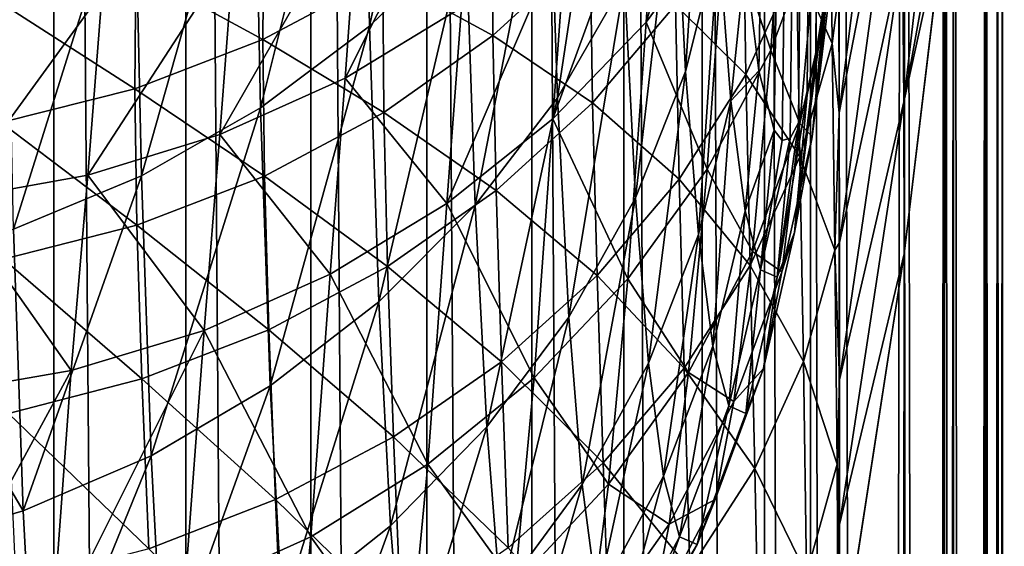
# Model space of a CAD drawing. Header units: metres. Extents: x -24 to 72, y -247 to 22.
# Tile 545 of 573: x 69.776 to 71.6, y -19.815 to -18.839. Entities that reach past the tile are written whole.
import ezdxf

# ---------------------------------------------------------------- set-up
doc = ezdxf.new("R2010")
doc.units = ezdxf.units.M
doc.layers.add('solid_509589_MEDIA_SW0001', color=7, linetype='CONTINUOUS')

msp = doc.modelspace()

# ---------------------------------------------------------------- linework, layer by layer
at = {"layer": 'solid_509589_MEDIA_SW0001'}
for points in [[(71.145638, -18.93401, 82.192284), (71.120209, -18.730543, 80.867477), (71.297287, -10.430269, 77.196648)], [(71.173584, -19.043629, 83.529327), (71.145638, -18.93401, 82.192284), (71.297287, -10.430269, 77.196648)], [(71.188332, -19.062944, 84.200432), (71.173584, -19.043629, 83.529327), (71.297287, -10.430269, 77.196648)], [(71.203506, -19.058493, 84.872208), (71.188332, -19.062944, 84.200432), (71.297287, -10.430269, 77.196648)], [(71.219032, -19.030228, 85.544006), (71.203506, -19.058493, 84.872208), (71.297287, -10.430269, 77.196648)], [(71.234833, -18.978201, 86.214836), (71.219032, -19.030228, 85.544006), (71.297287, -10.430269, 77.196648)], [(71.250816, -18.902473, 86.883751), (71.234833, -18.978201, 86.214836), (71.297287, -10.430269, 77.196648)], [(71.266922, -18.803104, 87.549942), (71.250816, -18.902473, 86.883751), (71.297287, -10.430269, 77.196648)], [(69.839745, -42.150997, 155.096252), (69.586754, -11.591057, 111.542191), (69.586754, -26.8522, 133.337357)], [(69.839737, -11.6339, 111.513321), (69.586754, -11.591057, 111.542191), (69.839745, -42.150997, 155.096252)], [(69.839737, -11.6339, 111.513321), (69.839745, -42.150997, 155.096252), (70.083847, -42.216705, 155.044052)], [(70.084045, -11.70329, 111.466232), (69.839737, -11.6339, 111.513321), (70.083847, -42.216705, 155.044052)], [(70.084045, -11.70329, 111.466232), (70.083847, -42.216705, 155.044052), (70.31517, -42.309402, 154.976776)], [(70.315514, -11.798079, 111.401733), (70.084045, -11.70329, 111.466232), (70.31517, -42.309402, 154.976776)], [(70.315514, -11.798079, 111.401733), (70.31517, -42.309402, 154.976776), (70.529762, -42.427502, 154.895554)], [(70.530289, -11.916688, 111.3209), (70.315514, -11.798079, 111.401733), (70.529762, -42.427502, 154.895554)], [(70.530289, -11.916688, 111.3209), (70.529762, -42.427502, 154.895554), (70.724182, -42.569115, 154.801712)], [(70.724777, -12.057138, 111.225075), (70.530289, -11.916688, 111.3209), (70.724182, -42.569115, 154.801712)], [(70.724777, -12.057138, 111.225075), (70.724182, -42.569115, 154.801712), (70.895149, -42.73188, 154.696808)], [(70.895729, -12.217085, 111.115852), (70.724777, -12.057138, 111.225075), (70.895149, -42.73188, 154.696808)], [(70.895729, -12.217085, 111.115852), (70.895149, -42.73188, 154.696808), (71.039825, -42.913158, 154.58255)], [(71.040298, -12.393859, 110.995064), (70.895729, -12.217085, 111.115852), (71.039825, -42.913158, 154.58255)], [(71.040298, -12.393859, 110.995064), (71.039825, -42.913158, 154.58255), (71.155769, -43.10997, 154.4608)], [(71.156067, -12.584512, 110.864708), (71.040298, -12.393859, 110.995064), (71.155769, -43.10997, 154.4608)], [(71.156067, -12.584512, 110.864708), (71.155769, -43.10997, 154.4608), (71.240974, -43.318993, 154.333633)], [(71.241104, -12.785862, 110.726982), (71.156067, -12.584512, 110.864708), (71.240974, -43.318993, 154.333633)], [(71.241104, -12.785862, 110.726982), (71.240974, -43.318993, 154.333633), (71.293983, -43.536842, 154.203094)], [(71.241104, -12.785862, 110.726982), (71.293983, -43.536842, 154.203094), (71.293983, -12.99455, 110.584175)], [(71.294052, -12.983292, 110.567307), (71.294022, -12.988919, 110.575737), (71.363739, -43.98497, 153.933746)], [(71.414055, -13.759887, 110.023529), (71.294052, -12.983292, 110.567307), (71.363739, -43.98497, 153.933746)], [(71.294022, -12.988919, 110.575737), (71.293983, -12.99455, 110.584175), (71.363739, -43.98497, 153.933746)], [(71.293983, -12.99455, 110.584175), (71.293983, -43.536842, 154.203094), (71.363739, -43.98497, 153.933746)], [(71.414055, -13.759887, 110.023529), (71.363739, -43.98497, 153.933746), (71.421761, -44.409653, 153.673309)], [(71.414055, -13.759887, 110.023529), (71.421761, -44.409653, 153.673309), (71.470062, -44.818054, 153.418076)], [(71.489738, -14.393031, 109.5802), (71.414055, -13.759887, 110.023529), (71.470062, -44.818054, 153.418076)], [(71.489738, -14.393031, 109.5802), (71.470062, -44.818054, 153.418076), (71.509972, -45.216167, 153.164688)], [(71.505005, -14.54546, 109.473465), (71.489738, -14.393031, 109.5802), (71.509972, -45.216167, 153.164688)], [(71.505005, -14.54546, 109.473465), (71.509972, -45.216167, 153.164688), (71.54229, -45.608459, 152.910538)], [(71.565727, -15.332989, 108.922035), (71.505005, -14.54546, 109.473465), (71.54229, -45.608459, 152.910538)], [(71.565727, -15.332989, 108.922035), (71.54229, -45.608459, 152.910538), (71.567413, -45.998146, 152.653641)], [(71.565727, -15.332989, 108.922035), (71.567413, -45.998146, 152.653641), (71.581604, -46.289936, 152.458344)], [(71.587746, -15.809587, 108.588318), (71.565727, -15.332989, 108.922035), (71.581604, -46.289936, 152.458344)], [(71.587746, -15.809587, 108.588318), (71.581604, -46.289936, 152.458344), (71.591797, -46.581707, 152.260529)], [(71.587746, -15.809587, 108.588318), (71.591797, -46.581707, 152.260529), (71.592598, -46.610886, 152.240601)], [(71.596153, -16.121693, 108.369774), (71.587746, -15.809587, 108.588318), (71.592598, -46.610886, 152.240601)], [(71.596153, -16.121693, 108.369774), (71.592598, -46.610886, 152.240601), (71.597946, -46.87326, 152.060287)], [(71.596153, -16.121693, 108.369774), (71.597946, -46.87326, 152.060287), (71.599998, -47.164394, 151.857727)], [(71.596153, -16.121693, 108.369774), (71.599998, -47.164394, 151.857727), (71.597931, -47.455441, 151.652618)], [(71.59626, -16.910791, 107.817245), (71.596153, -16.121693, 108.369774), (71.597931, -47.455441, 151.652618)], [(71.587746, -17.228416, 107.594841), (71.59626, -16.910791, 107.817245), (71.591743, -47.744259, 151.446457)], [(71.59626, -16.910791, 107.817245), (71.592613, -47.712833, 151.469025), (71.591743, -47.744259, 151.446457)], [(71.59626, -16.910791, 107.817245), (71.597931, -47.455441, 151.652618), (71.592613, -47.712833, 151.469025)], [(71.566048, -17.699501, 107.264984), (71.587746, -17.228416, 107.594841), (71.5672, -48.31493, 151.031281)], [(71.587746, -17.228416, 107.594841), (71.581482, -48.030785, 151.239319), (71.5672, -48.31493, 151.031281)], [(71.587746, -17.228416, 107.594841), (71.591743, -47.744259, 151.446457), (71.581482, -48.030785, 151.239319)], [(71.505539, -18.487041, 106.713539), (71.566048, -17.699501, 107.264984), (71.509506, -49.063713, 150.470306)], [(71.566048, -17.699501, 107.264984), (71.541946, -48.690399, 150.752335), (71.509506, -49.063713, 150.470306)], [(71.566048, -17.699501, 107.264984), (71.5672, -48.31493, 151.031281), (71.541946, -48.690399, 150.752335)], [(70.590302, -18.07789, 75.305489), (70.42411, -18.850853, 76.5252), (70.411438, -18.245893, 75.221252)], [(70.590302, -18.07789, 75.305489), (70.602753, -18.676966, 76.597054), (70.42411, -18.850853, 76.5252)], [(71.2939, -19.01157, 104.168571), (71.293571, -18.786062, 103.837761), (71.40316, -18.145634, 104.515511)], [(71.2939, -19.01157, 104.168571), (71.40316, -18.145634, 104.515511), (71.407433, -18.426802, 104.936531)], [(71.413742, -18.991508, 105.75972), (71.411148, -18.709217, 105.35096), (71.504326, -18.205626, 106.309616)], [(71.413742, -18.991508, 105.75972), (71.504326, -18.205626, 106.309616), (71.505539, -18.487041, 106.713539)], [(70.411438, -18.245893, 75.221252), (70.222626, -19.00209, 76.463219), (70.209755, -18.391932, 75.148392)], [(70.411438, -18.245893, 75.221252), (70.42411, -18.850853, 76.5252), (70.222626, -19.00209, 76.463219)], [(70.879883, -18.273277, 76.765427), (70.772308, -18.983799, 77.993729), (70.755531, -18.483355, 76.677582)], [(70.879883, -18.273277, 76.765427), (70.896301, -18.767801, 78.066422), (70.772308, -18.983799, 77.993729)], [(71.105988, -18.284868, 92.68148), (70.936707, -18.843277, 91.865936), (71.082916, -18.644339, 91.786171)], [(71.105988, -18.284868, 92.68148), (70.960915, -18.482269, 92.76442), (70.936707, -18.843277, 91.865936)], [(70.989746, -18.538574, 78.144112), (71.051086, -18.299974, 78.225471), (71.009781, -18.934816, 79.460167)], [(71.009781, -18.934816, 79.460167), (71.051086, -18.299974, 78.225471), (71.070618, -18.690966, 79.52459)], [(70.209755, -18.391932, 75.148392), (70.001678, -19.128138, 76.41217), (69.988647, -18.513552, 75.088142)], [(70.209755, -18.391932, 75.148392), (70.222626, -19.00209, 76.463219), (70.001678, -19.128138, 76.41217)], [(71.167458, -18.895538, 90.38855), (71.200157, -18.42914, 91.700951), (71.082916, -18.644339, 91.786171)], [(71.254532, -18.662342, 90.315361), (71.200157, -18.42914, 91.700951), (71.167458, -18.895538, 90.38855)], [(71.294479, -19.251923, 104.511238), (71.2939, -19.01157, 104.168571), (71.407433, -18.426802, 104.936531)], [(71.294479, -19.251923, 104.511238), (71.407433, -18.426802, 104.936531), (71.411148, -18.709217, 105.35096)], [(70.61824, -18.470888, 93.77774), (70.379097, -18.94758, 92.96521), (70.594398, -18.81642, 92.907478)], [(70.61824, -18.470888, 93.77774), (70.403946, -18.604113, 93.831299), (70.379097, -18.94758, 92.96521)], [(70.755531, -18.483355, 76.677582), (70.619865, -19.182932, 77.927254), (70.602753, -18.676966, 76.597054)], [(70.755531, -18.483355, 76.677582), (70.772308, -18.983799, 77.993729), (70.619865, -19.182932, 77.927254)], [(70.960915, -18.482269, 92.76442), (70.764, -19.022606, 91.938934), (70.936707, -18.843277, 91.865936)], [(70.960915, -18.482269, 92.76442), (70.789429, -18.660448, 92.840172), (70.764, -19.022606, 91.938934)], [(71.413742, -18.991508, 105.75972), (71.505539, -18.487041, 106.713539), (71.489738, -18.644972, 106.602959)], [(71.505539, -18.487041, 106.713539), (71.509506, -49.063713, 150.470306), (71.469513, -49.43782, 150.182922)], [(71.489738, -18.644972, 106.602959), (71.505539, -18.487041, 106.713539), (71.469513, -49.43782, 150.182922)], [(69.988647, -18.513552, 75.088142), (69.764984, -19.226871, 76.372902), (69.751831, -18.608706, 75.041512)], [(69.988647, -18.513552, 75.088142), (70.001678, -19.128138, 76.41217), (69.764984, -19.226871, 76.372902)], [(71.21524, -18.735069, 103.101685), (71.277565, -18.520742, 103.229668), (71.281448, -18.883015, 103.840126)], [(71.281448, -18.883015, 103.840126), (71.277565, -18.520742, 103.229668), (71.293571, -18.786062, 103.837761)], [(70.989746, -18.538574, 78.144112), (70.916817, -19.169144, 79.398842), (70.896301, -18.767801, 78.066422)], [(70.989746, -18.538574, 78.144112), (71.009781, -18.934816, 79.460167), (70.916817, -19.169144, 79.398842)], [(71.244041, -19.05624, 87.601379), (71.283035, -18.680222, 88.212082), (71.299095, -18.53409, 88.869141)], [(71.276924, -18.78458, 88.931931), (71.244041, -19.05624, 87.601379), (71.299095, -18.53409, 88.869141)], [(70.403946, -18.604113, 93.831299), (70.147102, -19.051735, 93.012398), (70.379097, -18.94758, 92.96521)], [(70.403946, -18.604113, 93.831299), (70.172958, -18.710243, 93.875137), (70.147102, -19.051735, 93.012398)], [(70.448631, -18.757257, 100.826706), (70.652092, -18.613029, 100.889961), (70.652794, -18.868156, 101.490204)], [(70.652794, -18.868156, 101.490204), (70.652092, -18.613029, 100.889961), (70.832939, -18.703098, 101.570869)], [(70.990685, -18.811247, 102.267128), (71.116318, -18.613802, 102.374046), (71.121384, -18.940752, 102.978851)], [(71.121384, -18.940752, 102.978851), (71.116318, -18.613802, 102.374046), (71.21524, -18.735069, 103.101685)], [(69.991211, -18.747137, 100.137405), (70.22879, -18.655909, 100.175255), (70.226639, -18.875977, 100.773529)], [(70.226639, -18.875977, 100.773529), (70.22879, -18.655909, 100.175255), (70.448631, -18.757257, 100.826706)], [(71.049492, -19.115751, 90.458595), (71.082916, -18.644339, 91.786171), (70.936707, -18.843277, 91.865936)], [(71.167458, -18.895538, 90.38855), (71.082916, -18.644339, 91.786171), (71.049492, -19.115751, 90.458595)], [(71.413742, -18.991508, 105.75972), (71.489738, -18.644972, 106.602959), (71.414795, -19.272631, 106.163467)], [(71.414795, -19.272631, 106.163467), (71.489738, -18.644972, 106.602959), (71.421219, -49.81662, 149.886963)], [(71.489738, -18.644972, 106.602959), (71.469513, -49.43782, 150.182922), (71.421219, -49.81662, 149.886963)], [(70.789429, -18.660448, 92.840172), (70.567703, -19.1793, 92.003937), (70.764, -19.022606, 91.938934)], [(70.789429, -18.660448, 92.840172), (70.594398, -18.81642, 92.907478), (70.567703, -19.1793, 92.003937)], [(71.221375, -19.031282, 88.98999), (71.254532, -18.662342, 90.315361), (71.167458, -18.895538, 90.38855)], [(71.221375, -19.031282, 88.98999), (71.276924, -18.78458, 88.931931), (71.254532, -18.662342, 90.315361)], [(70.602753, -18.676966, 76.597054), (70.441528, -19.361849, 77.868118), (70.42411, -18.850853, 76.5252)], [(70.602753, -18.676966, 76.597054), (70.619865, -19.182932, 77.927254), (70.441528, -19.361849, 77.868118)], [(71.009781, -18.934816, 79.460167), (71.070618, -18.690966, 79.52459), (71.033432, -19.237137, 80.80098)], [(71.033432, -19.237137, 80.80098), (71.070618, -18.690966, 79.52459), (71.093681, -18.989227, 80.848145)], [(71.093681, -18.989227, 80.848145), (71.070618, -18.690966, 79.52459), (71.120209, -18.730543, 80.867477)], [(71.244041, -19.05624, 87.601379), (71.266922, -18.803104, 87.549942), (71.283035, -18.680222, 88.212082)], [(70.172958, -18.710243, 93.875137), (69.902321, -19.12714, 93.048256), (70.147102, -19.051735, 93.012398)], [(70.172958, -18.710243, 93.875137), (69.929123, -18.787514, 93.908546), (69.902321, -19.12714, 93.048256)], [(70.652794, -18.868156, 101.490204), (70.832939, -18.703098, 101.570869), (70.837257, -18.992783, 102.16861)], [(70.837257, -18.992783, 102.16861), (70.832939, -18.703098, 101.570869), (70.990685, -18.811247, 102.267128)], [(71.295006, -19.506613, 104.866669), (71.294479, -19.251923, 104.511238), (71.411148, -18.709217, 105.35096)], [(71.295006, -19.506613, 104.866669), (71.411148, -18.709217, 105.35096), (71.413742, -18.991508, 105.75972)], [(69.742943, -18.808683, 100.109573), (69.991211, -18.747137, 100.137405), (69.989799, -18.967224, 100.731331)], [(69.989799, -18.967224, 100.731331), (69.991211, -18.747137, 100.137405), (70.226639, -18.875977, 100.773529)], [(71.093681, -18.989227, 80.848145), (71.120209, -18.730543, 80.867477), (71.145638, -18.93401, 82.192284)], [(71.121384, -18.940752, 102.978851), (71.21524, -18.735069, 103.101685), (71.221115, -19.092848, 103.703995)], [(71.221115, -19.092848, 103.703995), (71.21524, -18.735069, 103.101685), (71.281448, -18.883015, 103.840126)], [(70.226639, -18.875977, 100.773529), (70.448631, -18.757257, 100.826706), (70.450569, -19.010836, 101.419876)], [(70.450569, -19.010836, 101.419876), (70.448631, -18.757257, 100.826706), (70.652794, -18.868156, 101.490204)], [(70.896301, -18.767801, 78.066422), (70.793282, -19.390005, 79.341644), (70.772308, -18.983799, 77.993729)], [(70.896301, -18.767801, 78.066422), (70.916817, -19.169144, 79.398842), (70.793282, -19.390005, 79.341644)], [(69.929123, -18.787514, 93.908546), (69.648819, -19.172537, 93.072189), (69.902321, -19.12714, 93.048256)], [(69.929123, -18.787514, 93.908546), (69.676498, -18.834639, 93.930954), (69.648819, -19.172537, 93.072189)], [(71.221375, -19.031282, 88.98999), (71.244041, -19.05624, 87.601379), (71.276924, -18.78458, 88.931931)], [(71.281448, -18.883015, 103.840126), (71.293571, -18.786062, 103.837761), (71.2939, -19.01157, 104.168571)], [(69.742027, -19.029488, 100.70079), (69.742943, -18.808683, 100.109573), (69.989799, -18.967224, 100.731331)], [(70.594398, -18.81642, 92.907478), (70.379097, -18.94758, 92.96521), (70.567703, -19.1793, 92.003937)], [(70.837257, -18.992783, 102.16861), (70.990685, -18.811247, 102.267128), (70.997551, -19.134386, 102.863213)], [(70.997551, -19.134386, 102.863213), (70.990685, -18.811247, 102.267128), (71.121384, -18.940752, 102.978851)], [(71.21125, -19.233595, 86.255173), (71.250816, -18.902473, 86.883751), (71.266922, -18.803104, 87.549942)], [(71.244041, -19.05624, 87.601379), (71.21125, -19.233595, 86.255173), (71.266922, -18.803104, 87.549942)], [(70.42411, -18.850853, 76.5252), (70.240303, -19.517544, 77.817314), (70.222626, -19.00209, 76.463219)], [(70.42411, -18.850853, 76.5252), (70.441528, -19.361849, 77.868118), (70.240303, -19.517544, 77.817314)], [(70.902618, -19.319273, 90.524345), (70.936707, -18.843277, 91.865936), (70.764, -19.022606, 91.938934)], [(71.049492, -19.115751, 90.458595), (70.936707, -18.843277, 91.865936), (70.902618, -19.319273, 90.524345)], [(70.450569, -19.010836, 101.419876), (70.652794, -18.868156, 101.490204), (70.658585, -19.155405, 102.080109)], [(70.658585, -19.155405, 102.080109), (70.652794, -18.868156, 101.490204), (70.837257, -18.992783, 102.16861)], [(69.989799, -18.967224, 100.731331), (70.226639, -18.875977, 100.773529), (70.229591, -19.128777, 101.361046)], [(70.229591, -19.128777, 101.361046), (70.226639, -18.875977, 100.773529), (70.450569, -19.010836, 101.419876)], [(71.221115, -19.092848, 103.703995), (71.281448, -18.883015, 103.840126), (71.28627, -19.265949, 104.438515)], [(71.28627, -19.265949, 104.438515), (71.281448, -18.883015, 103.840126), (71.2939, -19.01157, 104.168571)], [(71.133507, -19.268711, 89.046768), (71.167458, -18.895538, 90.38855), (71.049492, -19.115751, 90.458595)], [(71.221375, -19.031282, 88.98999), (71.167458, -18.895538, 90.38855), (71.133507, -19.268711, 89.046768)], [(71.21125, -19.233595, 86.255173), (71.234833, -18.978201, 86.214836), (71.250816, -18.902473, 86.883751)], [(70.379097, -18.94758, 92.96521), (70.147102, -19.051735, 93.012398), (70.351112, -19.310722, 92.059868)], [(70.379097, -18.94758, 92.96521), (70.351112, -19.310722, 92.059868), (70.567703, -19.1793, 92.003937)], [(71.009781, -18.934816, 79.460167), (70.94104, -19.475424, 80.756302), (70.916817, -19.169144, 79.398842)], [(71.009781, -18.934816, 79.460167), (71.033432, -19.237137, 80.80098), (70.94104, -19.475424, 80.756302)], [(70.997551, -19.134386, 102.863213), (71.121384, -18.940752, 102.978851), (71.129173, -19.294498, 103.573288)], [(71.119827, -19.193306, 82.189728), (71.093681, -18.989227, 80.848145), (71.145638, -18.93401, 82.192284)], [(71.119827, -19.193306, 82.189728), (71.145638, -18.93401, 82.192284), (71.173584, -19.043629, 83.529327)], [(71.129173, -19.294498, 103.573288), (71.121384, -18.940752, 102.978851), (71.221115, -19.092848, 103.703995)], [(69.742027, -19.029488, 100.70079), (69.989799, -18.967224, 100.731331), (69.99353, -19.220022, 101.314682)], [(69.99353, -19.220022, 101.314682), (69.989799, -18.967224, 100.731331), (70.229591, -19.128777, 101.361046)], [(70.772308, -18.983799, 77.993729), (70.641258, -19.593685, 79.289536), (70.619865, -19.182932, 77.927254)], [(70.772308, -18.983799, 77.993729), (70.793282, -19.390005, 79.341644), (70.641258, -19.593685, 79.289536)], [(71.179199, -19.315878, 84.900009), (71.219032, -19.030228, 85.544006), (71.234833, -18.978201, 86.214836)], [(71.21125, -19.233595, 86.255173), (71.179199, -19.315878, 84.900009), (71.234833, -18.978201, 86.214836)], [(70.222626, -19.00209, 76.463219), (70.019585, -19.647394, 77.775711), (70.001678, -19.128138, 76.41217)], [(70.222626, -19.00209, 76.463219), (70.240303, -19.517544, 77.817314), (70.019585, -19.647394, 77.775711)], [(70.658585, -19.155405, 102.080109), (70.837257, -18.992783, 102.16861), (70.845779, -19.312765, 102.756683)], [(70.845779, -19.312765, 102.756683), (70.837257, -18.992783, 102.16861), (70.997551, -19.134386, 102.863213)], [(71.033432, -19.237137, 80.80098), (71.093681, -18.989227, 80.848145), (71.060257, -19.444073, 82.160042)], [(71.060257, -19.444073, 82.160042), (71.093681, -18.989227, 80.848145), (71.119827, -19.193306, 82.189728)], [(71.295021, -19.774618, 105.234802), (71.295006, -19.506613, 104.866669), (71.413742, -18.991508, 105.75972)], [(71.295021, -19.774618, 105.234802), (71.413742, -18.991508, 105.75972), (71.414795, -19.272631, 106.163467)], [(70.229591, -19.128777, 101.361046), (70.450569, -19.010836, 101.419876), (70.457619, -19.296421, 102.003105)], [(70.457619, -19.296421, 102.003105), (70.450569, -19.010836, 101.419876), (70.658585, -19.155405, 102.080109)], [(71.28627, -19.265949, 104.438515), (71.2939, -19.01157, 104.168571), (71.294479, -19.251923, 104.511238)], [(69.746284, -19.283068, 101.281563), (69.742027, -19.029488, 100.70079), (69.99353, -19.220022, 101.314682)], [(70.729301, -19.502674, 90.584694), (70.764, -19.022606, 91.938934), (70.567703, -19.1793, 92.003937)], [(70.902618, -19.319273, 90.524345), (70.764, -19.022606, 91.938934), (70.729301, -19.502674, 90.584694)], [(71.187653, -19.306196, 87.642128), (71.221375, -19.031282, 88.98999), (71.133507, -19.268711, 89.046768)], [(71.179199, -19.315878, 84.900009), (71.203506, -19.058493, 84.872208), (71.219032, -19.030228, 85.544006)], [(71.187653, -19.306196, 87.642128), (71.244041, -19.05624, 87.601379), (71.221375, -19.031282, 88.98999)], [(70.147102, -19.051735, 93.012398), (69.902321, -19.12714, 93.048256), (70.117874, -19.414654, 92.105812)], [(70.147102, -19.051735, 93.012398), (70.117874, -19.414654, 92.105812), (70.351112, -19.310722, 92.059868)], [(71.148521, -19.302423, 83.54261), (71.119827, -19.193306, 82.189728), (71.173584, -19.043629, 83.529327)], [(71.148521, -19.302423, 83.54261), (71.173584, -19.043629, 83.529327), (71.188332, -19.062944, 84.200432)], [(71.187653, -19.306196, 87.642128), (71.21125, -19.233595, 86.255173), (71.244041, -19.05624, 87.601379)], [(71.148521, -19.302423, 83.54261), (71.188332, -19.062944, 84.200432), (71.203506, -19.058493, 84.872208)], [(71.179199, -19.315878, 84.900009), (71.148521, -19.302423, 83.54261), (71.203506, -19.058493, 84.872208)], [(71.129173, -19.294498, 103.573288), (71.221115, -19.092848, 103.703995), (71.227928, -19.472118, 104.296066)], [(71.227928, -19.472118, 104.296066), (71.221115, -19.092848, 103.703995), (71.28627, -19.265949, 104.438515)], [(69.902321, -19.12714, 93.048256), (69.648819, -19.172537, 93.072189), (69.871925, -19.489338, 92.141006)], [(70.001678, -19.128138, 76.41217), (69.783066, -19.74922, 77.744011), (69.764984, -19.226871, 76.372902)], [(70.001678, -19.128138, 76.41217), (70.019585, -19.647394, 77.775711), (69.783066, -19.74922, 77.744011)], [(69.902321, -19.12714, 93.048256), (69.871925, -19.489338, 92.141006), (70.117874, -19.414654, 92.105812)], [(69.99353, -19.220022, 101.314682), (70.229591, -19.128777, 101.361046), (70.237694, -19.413496, 101.938858)], [(70.237694, -19.413496, 101.938858), (70.229591, -19.128777, 101.361046), (70.457619, -19.296421, 102.003105)], [(71.014778, -19.492868, 89.101311), (71.049492, -19.115751, 90.458595), (70.902618, -19.319273, 90.524345)], [(71.133507, -19.268711, 89.046768), (71.049492, -19.115751, 90.458595), (71.014778, -19.492868, 89.101311)], [(70.845779, -19.312765, 102.756683), (70.997551, -19.134386, 102.863213), (71.007141, -19.484627, 103.450157)], [(71.007141, -19.484627, 103.450157), (70.997551, -19.134386, 102.863213), (71.129173, -19.294498, 103.573288)], [(70.457619, -19.296421, 102.003105), (70.658585, -19.155405, 102.080109), (70.668602, -19.472939, 102.661026)], [(70.668602, -19.472939, 102.661026), (70.658585, -19.155405, 102.080109), (70.845779, -19.312765, 102.756683)], [(69.648819, -19.172537, 93.072189), (69.620033, -19.533218, 92.164696), (69.871925, -19.489338, 92.141006)], [(70.532471, -19.662865, 90.638634), (70.567703, -19.1793, 92.003937), (70.351112, -19.310722, 92.059868)], [(70.619865, -19.182932, 77.927254), (70.463303, -19.776758, 79.243401), (70.441528, -19.361849, 77.868118)], [(70.619865, -19.182932, 77.927254), (70.641258, -19.593685, 79.289536), (70.463303, -19.776758, 79.243401)], [(70.729301, -19.502674, 90.584694), (70.567703, -19.1793, 92.003937), (70.532471, -19.662865, 90.638634)], [(70.916817, -19.169144, 79.398842), (70.818039, -19.700073, 80.714859), (70.793282, -19.390005, 79.341644)], [(70.916817, -19.169144, 79.398842), (70.94104, -19.475424, 80.756302), (70.818039, -19.700073, 80.714859)], [(71.060257, -19.444073, 82.160042), (71.119827, -19.193306, 82.189728), (71.089684, -19.554825, 83.53054)], [(71.089684, -19.554825, 83.53054), (71.119827, -19.193306, 82.189728), (71.148521, -19.302423, 83.54261)], [(69.746284, -19.283068, 101.281563), (69.99353, -19.220022, 101.314682), (70.002449, -19.504694, 101.888443)], [(70.002449, -19.504694, 101.888443), (69.99353, -19.220022, 101.314682), (70.237694, -19.413496, 101.938858)], [(69.764984, -19.226871, 76.372902), (69.783066, -19.74922, 77.744011), (69.516541, -19.296635, 76.3461)], [(71.033432, -19.237137, 80.80098), (70.968498, -19.685154, 82.132225), (70.94104, -19.475424, 80.756302)], [(71.033432, -19.237137, 80.80098), (71.060257, -19.444073, 82.160042), (70.968498, -19.685154, 82.132225)], [(71.154022, -19.48559, 86.278404), (71.179199, -19.315878, 84.900009), (71.21125, -19.233595, 86.255173)], [(71.154022, -19.48559, 86.278404), (71.21125, -19.233595, 86.255173), (71.187653, -19.306196, 87.642128)], [(71.28627, -19.265949, 104.438515), (71.294479, -19.251923, 104.511238), (71.295006, -19.506613, 104.866669)], [(71.098969, -19.546703, 87.68222), (71.133507, -19.268711, 89.046768), (71.014778, -19.492868, 89.101311)], [(71.187653, -19.306196, 87.642128), (71.133507, -19.268711, 89.046768), (71.098969, -19.546703, 87.68222)], [(71.227928, -19.472118, 104.296066), (71.28627, -19.265949, 104.438515), (71.29026, -19.662878, 105.026794)], [(71.29026, -19.662878, 105.026794), (71.28627, -19.265949, 104.438515), (71.295006, -19.506613, 104.866669)], [(71.294052, -20.05471, 105.615845), (71.414795, -19.272631, 106.163467), (71.363327, -50.205212, 149.578018)], [(71.295021, -19.774618, 105.234802), (71.414795, -19.272631, 106.163467), (71.294052, -20.05471, 105.615845)], [(71.414795, -19.272631, 106.163467), (71.421219, -49.81662, 149.886963), (71.363327, -50.205212, 149.578018)], [(69.755768, -19.568504, 101.852692), (69.746284, -19.283068, 101.281563), (70.002449, -19.504694, 101.888443)], [(69.783066, -19.74922, 77.744011), (69.534752, -19.821308, 77.722748), (69.516541, -19.296635, 76.3461)], [(70.315437, -19.797146, 90.685287), (70.351112, -19.310722, 92.059868), (70.117874, -19.414654, 92.105812)], [(70.237694, -19.413496, 101.938858), (70.457619, -19.296421, 102.003105), (70.468925, -19.612257, 102.577812)], [(70.532471, -19.662865, 90.638634), (70.351112, -19.310722, 92.059868), (70.315437, -19.797146, 90.685287)], [(70.468925, -19.612257, 102.577812), (70.457619, -19.296421, 102.003105), (70.668602, -19.472939, 102.661026)], [(71.007141, -19.484627, 103.450157), (71.129173, -19.294498, 103.573288), (71.137886, -19.670473, 104.159134)], [(71.089684, -19.554825, 83.53054), (71.148521, -19.302423, 83.54261), (71.12114, -19.568691, 84.905602)], [(71.154022, -19.48559, 86.278404), (71.187653, -19.306196, 87.642128), (71.098969, -19.546703, 87.68222)], [(71.12114, -19.568691, 84.905602), (71.148521, -19.302423, 83.54261), (71.179199, -19.315878, 84.900009)], [(71.137886, -19.670473, 104.159134), (71.129173, -19.294498, 103.573288), (71.227928, -19.472118, 104.296066)], [(70.668602, -19.472939, 102.661026), (70.845779, -19.312765, 102.756683), (70.857033, -19.660088, 103.336655)], [(70.867203, -19.69998, 89.152718), (70.902618, -19.319273, 90.524345), (70.729301, -19.502674, 90.584694)], [(70.857033, -19.660088, 103.336655), (70.845779, -19.312765, 102.756683), (71.007141, -19.484627, 103.450157)], [(71.014778, -19.492868, 89.101311), (70.902618, -19.319273, 90.524345), (70.867203, -19.69998, 89.152718)], [(71.12114, -19.568691, 84.905602), (71.179199, -19.315878, 84.900009), (71.154022, -19.48559, 86.278404)], [(70.441528, -19.361849, 77.868118), (70.262405, -19.936146, 79.204018), (70.240303, -19.517544, 77.817314)], [(70.441528, -19.361849, 77.868118), (70.463303, -19.776758, 79.243401), (70.262405, -19.936146, 79.204018)], [(70.793282, -19.390005, 79.341644), (70.666512, -19.907309, 80.677368), (70.641258, -19.593685, 79.289536)], [(70.793282, -19.390005, 79.341644), (70.818039, -19.700073, 80.714859), (70.666512, -19.907309, 80.677368)], [(69.835632, -19.979395, 90.753754), (70.117874, -19.414654, 92.105812), (69.871925, -19.489338, 92.141006)], [(70.081841, -19.903254, 90.723869), (70.117874, -19.414654, 92.105812), (69.835632, -19.979395, 90.753754)], [(70.002449, -19.504694, 101.888443), (70.237694, -19.413496, 101.938858), (70.250076, -19.728411, 102.50843)], [(70.315437, -19.797146, 90.685287), (70.117874, -19.414654, 92.105812), (70.081841, -19.903254, 90.723869)], [(70.250076, -19.728411, 102.50843), (70.237694, -19.413496, 101.938858), (70.468925, -19.612257, 102.577812)], [(71.060257, -19.444073, 82.160042), (70.998634, -19.797535, 83.519707), (70.968498, -19.685154, 82.132225)], [(71.060257, -19.444073, 82.160042), (71.089684, -19.554825, 83.53054), (70.998634, -19.797535, 83.519707)], [(70.468925, -19.612257, 102.577812), (70.668602, -19.472939, 102.661026), (70.681343, -19.817976, 103.234642)], [(70.681343, -19.817976, 103.234642), (70.668602, -19.472939, 102.661026), (70.857033, -19.660088, 103.336655)], [(70.94104, -19.475424, 80.756302), (70.846107, -19.912498, 82.10675), (70.818039, -19.700073, 80.714859)], [(70.94104, -19.475424, 80.756302), (70.968498, -19.685154, 82.132225), (70.846107, -19.912498, 82.10675)], [(71.137886, -19.670473, 104.159134), (71.227928, -19.472118, 104.296066), (71.233894, -19.866608, 104.880104)], [(71.233894, -19.866608, 104.880104), (71.227928, -19.472118, 104.296066), (71.29026, -19.662878, 105.026794)], [(69.58094, -20.024284, 90.77446), (69.871925, -19.489338, 92.141006), (69.620033, -19.533218, 92.164696)], [(69.835632, -19.979395, 90.753754), (69.871925, -19.489338, 92.141006), (69.58094, -20.024284, 90.77446)], [(70.857033, -19.660088, 103.336655), (71.007141, -19.484627, 103.450157), (71.017654, -19.857735, 104.029991)], [(70.979477, -19.773716, 87.720993), (71.014778, -19.492868, 89.101311), (70.867203, -19.69998, 89.152718)], [(71.098969, -19.546703, 87.68222), (71.014778, -19.492868, 89.101311), (70.979477, -19.773716, 87.720993)], [(71.017654, -19.857735, 104.029991), (71.007141, -19.484627, 103.450157), (71.137886, -19.670473, 104.159134)], [(71.154022, -19.48559, 86.278404), (71.098969, -19.546703, 87.68222), (71.064522, -19.72801, 86.301613)], [(71.12114, -19.568691, 84.905602), (71.154022, -19.48559, 86.278404), (71.064522, -19.72801, 86.301613)], [(69.755768, -19.568504, 101.852692), (70.002449, -19.504694, 101.888443), (70.015671, -19.819481, 102.454025)], [(70.015671, -19.819481, 102.454025), (70.002449, -19.504694, 101.888443), (70.250076, -19.728411, 102.50843)], [(70.69326, -19.886559, 89.200119), (70.729301, -19.502674, 90.584694), (70.532471, -19.662865, 90.638634)], [(70.867203, -19.69998, 89.152718), (70.729301, -19.502674, 90.584694), (70.69326, -19.886559, 89.200119)], [(71.29026, -19.662878, 105.026794), (71.295006, -19.506613, 104.866669), (71.295021, -19.774618, 105.234802)], [(70.240303, -19.517544, 77.817314), (70.041962, -20.069164, 79.172058), (70.019585, -19.647394, 77.775711)], [(70.240303, -19.517544, 77.817314), (70.262405, -19.936146, 79.204018), (70.041962, -20.069164, 79.172058)], [(71.064522, -19.72801, 86.301613), (71.098969, -19.546703, 87.68222), (70.979477, -19.773716, 87.720993)], [(71.089684, -19.554825, 83.53054), (71.030853, -19.811846, 84.911812), (70.998634, -19.797535, 83.519707)], [(71.089684, -19.554825, 83.53054), (71.12114, -19.568691, 84.905602), (71.030853, -19.811846, 84.911812)], [(69.769585, -19.883957, 102.415497), (69.755768, -19.568504, 101.852692), (70.015671, -19.819481, 102.454025)], [(71.12114, -19.568691, 84.905602), (71.064522, -19.72801, 86.301613), (71.030853, -19.811846, 84.911812)], [(70.641258, -19.593685, 79.289536), (70.488998, -20.093643, 80.644455), (70.463303, -19.776758, 79.243401)], [(70.641258, -19.593685, 79.289536), (70.666512, -19.907309, 80.677368), (70.488998, -20.093643, 80.644455)], [(70.250076, -19.728411, 102.50843), (70.468925, -19.612257, 102.577812), (70.482979, -19.955679, 103.145821)], [(70.482979, -19.955679, 103.145821), (70.468925, -19.612257, 102.577812), (70.681343, -19.817976, 103.234642)], [(70.019585, -19.647394, 77.775711), (69.805672, -20.173578, 79.148064), (69.783066, -19.74922, 77.744011)], [(70.019585, -19.647394, 77.775711), (70.041962, -20.069164, 79.172058), (69.805672, -20.173578, 79.148064)], [(70.49588, -20.049461, 89.242737), (70.532471, -19.662865, 90.638634), (70.315437, -19.797146, 90.685287)], [(70.69326, -19.886559, 89.200119), (70.532471, -19.662865, 90.638634), (70.49588, -20.049461, 89.242737)], [(70.681343, -19.817976, 103.234642), (70.857033, -19.660088, 103.336655), (70.869209, -20.030802, 103.910774)], [(70.869209, -20.030802, 103.910774), (70.857033, -19.660088, 103.336655), (71.017654, -19.857735, 104.029991)], [(71.017654, -19.857735, 104.029991), (71.137886, -19.670473, 104.159134), (71.14576, -20.062796, 104.738876)], [(71.14576, -20.062796, 104.738876), (71.137886, -19.670473, 104.159134), (71.233894, -19.866608, 104.880104)], [(71.233894, -19.866608, 104.880104), (71.29026, -19.662878, 105.026794), (71.292015, -20.065947, 105.60762)], [(71.29026, -19.662878, 105.026794), (71.295021, -19.774618, 105.234802), (71.294052, -20.05471, 105.615845)], [(71.292015, -20.065947, 105.60762), (71.29026, -19.662878, 105.026794), (71.294052, -20.05471, 105.615845)], [(70.968498, -19.685154, 82.132225), (70.876915, -20.026466, 83.510315), (70.846107, -19.912498, 82.10675)], [(70.968498, -19.685154, 82.132225), (70.998634, -19.797535, 83.519707), (70.876915, -20.026466, 83.510315)], [(70.818039, -19.700073, 80.714859), (70.695145, -20.122276, 82.084053), (70.666512, -19.907309, 80.677368)], [(70.831184, -19.98341, 87.757797), (70.867203, -19.69998, 89.152718), (70.69326, -19.886559, 89.200119)], [(70.818039, -19.700073, 80.714859), (70.846107, -19.912498, 82.10675), (70.695145, -20.122276, 82.084053)], [(70.979477, -19.773716, 87.720993), (70.867203, -19.69998, 89.152718), (70.831184, -19.98341, 87.757797)], [(70.015671, -19.819481, 102.454025), (70.250076, -19.728411, 102.50843), (70.265213, -20.070919, 103.071655)], [(70.265213, -20.070919, 103.071655), (70.250076, -19.728411, 102.50843), (70.482979, -19.955679, 103.145821)], [(71.064522, -19.72801, 86.301613), (70.979477, -19.773716, 87.720993), (70.944267, -19.956776, 86.324417)], [(71.030853, -19.811846, 84.911812), (71.064522, -19.72801, 86.301613), (70.944267, -19.956776, 86.324417)], [(69.783066, -19.74922, 77.744011), (69.805672, -20.173578, 79.148064), (69.534752, -19.821308, 77.722748)], [(70.463303, -19.776758, 79.243401), (70.288506, -20.255941, 80.616684), (70.262405, -19.936146, 79.204018)], [(70.463303, -19.776758, 79.243401), (70.488998, -20.093643, 80.644455), (70.288506, -20.255941, 80.616684)], [(70.944267, -19.956776, 86.324417), (70.979477, -19.773716, 87.720993), (70.831184, -19.98341, 87.757797)], [(70.278381, -20.185944, 89.279869), (70.315437, -19.797146, 90.685287), (70.081841, -19.903254, 90.723869)], [(70.49588, -20.049461, 89.242737), (70.315437, -19.797146, 90.685287), (70.278381, -20.185944, 89.279869)], [(70.998634, -19.797535, 83.519707), (70.909843, -20.041252, 84.918533), (70.876915, -20.026466, 83.510315)], [(70.998634, -19.797535, 83.519707), (71.030853, -19.811846, 84.911812), (70.909843, -20.041252, 84.918533)], [(71.030853, -19.811846, 84.911812), (70.944267, -19.956776, 86.324417), (70.909843, -20.041252, 84.918533)]]:
    msp.add_3dface(points, dxfattribs=at)

doc.saveas('drawing.dxf')
